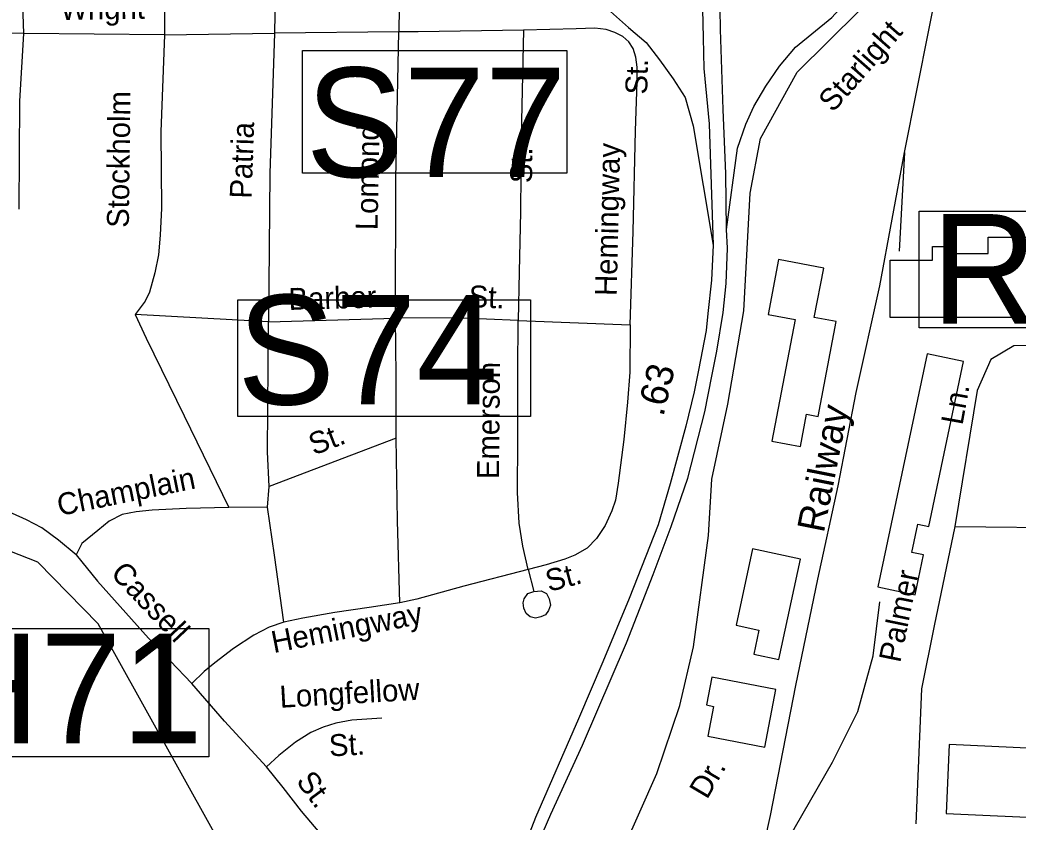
# Model space of a CAD drawing. Extents: x 1551653 to 1702041, y 811336 to 920032.
# Drawn here: x 1633863 to 1636852, y 841048 to 843452 of the extents above; entities that cross this region are included whole.
import ezdxf

# ---------------------------------------------------------------- set-up
doc = ezdxf.new("R2010")
doc.units = 0
for name, color, linetype in [('Old_Level_10', 7, 'Continuous'), ('Old_Level_14', 7, 'Continuous'), ('Old_Level_17', 7, 'Continuous'), ('Old_Level_28', 7, 'Continuous'), ('Old_Level_31', 7, 'Continuous'), ('Old_Level_35', 7, 'Continuous'), ('Old_Level_41', 7, 'Continuous'), ('Old_Level_44', 7, 'Continuous'), ('Old_Level_47', 7, 'Continuous'), ('Old_Level_59', 7, 'Continuous')]:
    doc.layers.add(name, color=color, linetype=linetype)

msp = doc.modelspace()

# ---------------------------------------------------------------- linework, layer by layer
at = {"layer": 'Old_Level_28'}
for points in [[(1635978.804, 842823.781), (1635977.138, 842991.149), (1635969.082, 843183.819), (1635961.189, 843423.587), (1635958.737, 843548.703), (1635959.049, 843668.178), (1635961.271, 843717.11), (1635961.271, 843748.248), (1635964.604, 843797.18), (1635971.569, 843847.201)], [(1635934.604, 843817.197), (1635923.493, 843753.808), (1635915.715, 843702.653), (1635912.382, 843655.945), (1635906.251, 843528.778), (1635908.703, 843398.756), (1635911.241, 843306.36), (1635926.859, 843140.447), (1635939.082, 842776.795)], [(1635305.445, 840707.852), (1635374.126, 840882.59), (1635406.334, 840966.129), (1635452.946, 841072.243), (1635547.194, 841278.545), (1635679.27, 841585.647), (1635759.271, 841790.271), (1635813.088, 841934.397), (1635862.442, 842078.494), (1635913.554, 842277.558), (1635934.665, 842384.318), (1635950.22, 842459.94), (1635968.262, 842574.913), (1635977.637, 842662.458), (1635981.234, 842767.894), (1635978.804, 842823.781)], [(1635939.082, 842776.795), (1635933.539, 842672.109), (1635922.555, 842572.366), (1635917.998, 842521.104), (1635894.665, 842402.111), (1635882.124, 842337.527), (1635857.127, 842234.349), (1635810.221, 842061.813), (1635773.715, 841939.29), (1635686.802, 841718.748), (1635608.685, 841528.025), (1635535.039, 841357.174), (1635406.279, 841062.234), (1635366.348, 840959.324), (1635340.793, 840899.272), (1635262.232, 840718.533)]]:
    msp.add_lwpolyline(points, dxfattribs=at)
at = {"layer": 'Old_Level_31'}
msp.add_line((1635965.658, 842919.636), (1635965.658, 842919.636), dxfattribs=at)
for points in [[(1634708.809, 843360.631), (1635500.868, 843360.631), (1635500.868, 842992.843), (1634708.809, 842992.843), (1634708.809, 843360.631)], [(1636556.07, 842879.481), (1637654.555, 842879.481), (1637654.555, 842529.242), (1636556.07, 842529.242), (1636556.07, 842879.481)], [(1634515.514, 842613.095), (1635391.211, 842613.095), (1635391.211, 842264.183), (1634515.514, 842264.183), (1634515.514, 842613.095)], [(1633599.177, 841628.504), (1634428.085, 841628.504), (1634428.085, 841244.105), (1633599.177, 841244.105), (1633599.177, 841628.504)]]:
    msp.add_lwpolyline(points, dxfattribs=at)
at = {"layer": 'Old_Level_35'}
for p, q in [((1634295.364, 843407.703), (1633874.225, 843411.875)), ((1634295.364, 843407.703), (1634625.238, 843412.608)), ((1634997.121, 843416.86), (1634625.238, 843412.608)), ((1634607.072, 842547.912), (1634207.493, 842569.237)), ((1634607.072, 842547.912), (1634987.088, 842558.601)), ((1635354.742, 842551.534), (1635690.453, 842538.509)), ((1634989.782, 842198.552), (1634608.844, 842054.012)), ((1634604.185, 841992.073), (1634608.844, 842054.012)), ((1634604.185, 841992.073), (1634488.303, 841991.023)), ((1635384.203, 841805.335), (1635401.671, 841739.144))]:
    msp.add_line(p, q, dxfattribs=at)
for points in [[(1633874.225, 843411.875), (1633864.845, 843674.711), (1633877.51, 844139.779)], [(1634636.17, 844108.358), (1634706.19, 844117.341), (1634768.178, 844124.887), (1634833.604, 844134.365), (1634894.185, 844141.737), (1634924.198, 844141.527), (1634944.539, 844138.115), (1634958.046, 844133.237), (1634970.09, 844125.189), (1634983.965, 844108.896), (1634991.763, 844088.929), (1634995.517, 844066.839), (1635000.832, 844042.719), (1635001.691, 843710.724), (1634997.121, 843416.86)], [(1634290.38, 844117.784), (1634293.034, 843765.744), (1634295.364, 843407.703)], [(1634636.17, 844108.358), (1634630.622, 843756.482), (1634625.238, 843412.608)], [(1635432.577, 840611.588), (1635547.032, 840784.562), (1635664.298, 840954.601), (1635769.598, 841194.094), (1635839.001, 841397.663), (1635879.588, 841573.906), (1635925.059, 841906.801), (1635934.462, 842075.418), (1635982.326, 842300.541), (1636030.19, 842580.747), (1636049.335, 842932.801), (1636080.23, 843096.858), (1636190.317, 843295.637), (1636376.985, 843480.046), (1636494.251, 843583.027), (1636592.372, 843616.556), (1636622.229, 843613.764)], [(1633874.225, 843411.875), (1633663.629, 843414.334), (1633582.747, 843398.668), (1633470.555, 843346.448)], [(1633860.169, 842884.744), (1633862.514, 843208.595), (1633874.225, 843411.875)], [(1634625.238, 843412.608), (1634610.885, 842991.674), (1634607.072, 842547.912)], [(1634987.088, 842558.601), (1634988.574, 842976.395), (1634997.121, 843416.86)], [(1635370.404, 843421.083), (1635055.136, 843416.079), (1634997.121, 843416.86)], [(1635370.404, 843421.083), (1635363.587, 843105.25), (1635361.559, 842877.37), (1635358.101, 842697.344), (1635354.742, 842551.534)], [(1635690.453, 842538.509), (1635698.944, 842818.485), (1635705.676, 843120.312), (1635710.84, 843266.286), (1635711.335, 843310.299), (1635707.539, 843340.194), (1635699.669, 843366.365), (1635685.866, 843386.457), (1635667.986, 843402.628), (1635644.219, 843414.718), (1635618.376, 843423.048), (1635584.246, 843427.343), (1635528.386, 843425.876), (1635370.404, 843421.083)], [(1634295.364, 843407.703), (1634284.242, 843116.372), (1634286.217, 842888.41), (1634282.559, 842806.842), (1634276.971, 842748.522), (1634266.473, 842694.706), (1634250.088, 842636.809), (1634237.716, 842609.044), (1634207.493, 842569.237)], [(1634207.493, 842569.237), (1634240.882, 842498.922), (1634354.816, 842266.082), (1634488.303, 841991.023)], [(1634608.844, 842054.012), (1634603.752, 842157.968), (1634607.072, 842547.912)], [(1635354.742, 842551.534), (1635164.991, 842558.988), (1634987.088, 842558.601)], [(1634989.782, 842198.552), (1634989.401, 842386.662), (1634987.088, 842558.601)], [(1635384.203, 841805.335), (1635368.82, 841875.482), (1635357.396, 841943.553), (1635352.261, 842035.505), (1635353.672, 842193.562), (1635353.492, 842401.478), (1635354.742, 842551.534)], [(1635690.453, 842538.509), (1635689.173, 842396.659), (1635682.543, 842306.744), (1635671.467, 842194.911), (1635654.003, 842064.196), (1635645.961, 842013.129), (1635635.706, 841981.122), (1635615.207, 841937.313), (1635588.987, 841897.624), (1635561.398, 841869.37), (1635524.548, 841848.107), (1635494.495, 841836.512), (1635438.308, 841818.842), (1635384.203, 841805.335)], [(1637382.372, 842425.714), (1637294.164, 842454.135), (1637016.555, 842478.084), (1636839.459, 842475.689), (1636770.057, 842434.976), (1636729.372, 842341.573), (1636662.363, 841934.436)], [(1635000.579, 841705.669), (1634993.752, 841950.741), (1634989.782, 842198.552)], [(1634031.171, 841848.829), (1633977.648, 841893.34), (1633927.963, 841929.77), (1633882.231, 841954.111), (1633840.384, 841972.572), (1633766.644, 841997.08)], [(1634488.303, 841991.023), (1634360.374, 841988.021), (1634258.215, 841982.893), (1634210.495, 841978.257), (1634168.3, 841969.711), (1634130.082, 841950.075), (1634095.899, 841922.355), (1634047.471, 841882.716), (1634031.171, 841848.829)], [(1634653.217, 841647.691), (1634624.864, 841847.775), (1634604.185, 841992.073)], [(1636662.363, 841934.436), (1636600.823, 841636.528), (1636562.533, 841447.329), (1636545.78, 841042.587)], [(1636662.363, 841934.436), (1637033.307, 841929.646), (1637439.809, 841913.199)], [(1634031.171, 841848.829), (1634094.413, 841770.305), (1634247.017, 841599.115), (1634377.742, 841463.987)], [(1635384.203, 841805.335), (1635191.881, 841755.013), (1635051.619, 841716.24), (1635000.579, 841705.669)], [(1635401.671, 841739.144), (1635423.721, 841741.096), (1635439.564, 841732.969), (1635447.442, 841716.801), (1635451.274, 841698.714), (1635445.739, 841682.218), (1635437.064, 841668.986), (1635422.937, 841663.071), (1635406.848, 841659.196), (1635390.926, 841663.32), (1635379.121, 841673.366), (1635371.247, 841689.534), (1635369.371, 841705.581), (1635372.209, 841717.129), (1635383.541, 841733.307), (1635401.671, 841739.144)], [(1635000.579, 841705.669), (1634908.63, 841690.929), (1634805.281, 841676.418), (1634709.28, 841659.16), (1634653.217, 841647.691)], [(1634653.217, 841647.691), (1634609.074, 841631.979), (1634563.162, 841607.897), (1634502.539, 841568.908), (1634446.226, 841525.427), (1634414.084, 841499.666), (1634377.742, 841463.987)], [(1634601.387, 841214.112), (1634474.697, 841350.956), (1634377.742, 841463.987)], [(1634946.514, 841359.181), (1634856.56, 841354.003), (1634808.542, 841344.374), (1634770.284, 841332.744), (1634734.146, 841317.071), (1634687.919, 841287.393), (1634637.689, 841247.793), (1634601.387, 841214.112)], [(1635203.995, 840755.943), (1635165.207, 840782.019), (1635113.787, 840816.692), (1635065.627, 840847.291), (1634992.387, 840888.798), (1634898.85, 840933.719), (1634783.466, 840996.698), (1634761.623, 841014.749), (1634706.144, 841081.314), (1634650.744, 841151.674), (1634601.387, 841214.112)]]:
    msp.add_lwpolyline(points, dxfattribs=at)
at = {"layer": 'Old_Level_41'}
for points in [[(1636979.467, 842560.448), (1636468.854, 842560.448), (1636468.854, 842732.14), (1636595.486, 842732.14), (1636595.486, 842773.02), (1636648.59, 842773.02), (1636648.59, 842752.58), (1636762.967, 842752.58), (1636762.967, 842801.635), (1636979.467, 842801.635), (1636979.467, 842560.448)], [(1636183.921, 842554.01), (1636114.477, 842190.185), (1636200.256, 842173.812), (1636218.724, 842270.569), (1636253.399, 842263.951), (1636307.642, 842548.139), (1636241.613, 842560.742), (1636269.824, 842708.548), (1636134.98, 842734.285), (1636103.501, 842569.359), (1636183.921, 842554.01)], [(1636579.362, 842451.811), (1636432.306, 841752.776), (1636543.689, 841729.345), (1636568.82, 841848.807), (1636533.82, 841856.17), (1636551.591, 841940.648), (1636584.533, 841933.718), (1636688.686, 842428.813), (1636579.362, 842451.811)], [(1636056.555, 841867.361), (1636007.536, 841638.438), (1636075.888, 841623.802), (1636060.461, 841551.755), (1636135.787, 841535.625), (1636200.234, 841836.596), (1636056.555, 841867.361)], [(1637356.166, 841858.507), (1636992.61, 841874.859), (1636965.22, 841265.889), (1636645.677, 841280.261), (1636636.402, 841074.031), (1637319.501, 841043.307), (1637356.166, 841858.507)], [(1636126.61, 841445.69), (1635934.62, 841482.481), (1635918.639, 841399.088), (1635939.959, 841395.002), (1635922.869, 841305.821), (1636093.539, 841273.115), (1636126.61, 841445.69)]]:
    msp.add_lwpolyline(points, dxfattribs=at)
at = {"layer": 'Old_Level_44'}
msp.add_line((1636512.245, 843055.269), (1636496.391, 842759.109), dxfattribs=at)
for points in [[(1636512.245, 843055.269), (1636622.229, 843613.764), (1636653.341, 843779.013), (1636659.519, 843830.893), (1636707.713, 844049.714), (1636775.143, 844332.921), (1636825.608, 844578.712), (1636882.138, 844857.666)], [(1635919.333, 840057.698), (1635960.017, 840249.292), (1635993.521, 840493.575), (1636055.745, 840819.284), (1636110.788, 841068.356), (1636186.279, 841457.196), (1636252.397, 841776.424), (1636313.395, 842056.163), (1636366.895, 842335.425), (1636437.954, 842655.794), (1636512.245, 843055.269)], [(1635993.521, 840493.575), (1636084.278, 840853.019), (1636185.39, 841035.157), (1636296.613, 841227.413), (1636372.448, 841379.195), (1636417.948, 841546.155), (1636438.17, 841708.055)]]:
    msp.add_lwpolyline(points, dxfattribs=at)
at = {"layer": 'Old_Level_47'}
for points in [[(1634858.024, 844571.936), (1635040.262, 844413.694), (1635096.72, 844332.992), (1635157.209, 844228.079), (1635221.732, 844107.025), (1635270.124, 843990.007), (1635322.548, 843881.06), (1635354.81, 843796.322), (1635391.104, 843731.76), (1635451.593, 843651.058), (1635508.051, 843590.532), (1635612.901, 843493.689), (1635685.488, 843429.127), (1635737.913, 843384.741), (1635778.24, 843332.284), (1635818.566, 843275.793), (1635854.86, 843219.302), (1635879.056, 843134.564), (1635939.082, 842776.795)], [(1635978.804, 842823.781), (1636012.134, 843067.581), (1636036.33, 843140.214), (1636060.526, 843192.67), (1636096.819, 843253.197), (1636137.147, 843313.723), (1636185.538, 843370.215), (1636294.604, 843459.106), (1636381.271, 843555.858), (1636446.322, 843618.06), (1636502.78, 843662.446), (1636556.543, 843713.199), (1636637.196, 843737.409), (1636717.85, 843757.585), (1636930.107, 843749.255)]]:
    msp.add_lwpolyline(points, dxfattribs=at)
at = {"layer": 'Old_Level_59'}
msp.add_lwpolyline([(1636408.924, 839747.696), (1636167.885, 839798.6), (1635717.899, 839788.04), (1635525.867, 839831.357), (1635285.854, 839983.916), (1635096.898, 840178.151), (1634669.877, 840725.179), (1634488.919, 840935.614), (1634096.859, 841642.787), (1633915.901, 841827.027), (1633500.876, 841989.735), (1633320.84, 842269.119), (1633263.835, 842401.583), (1633156.901, 842512.106)], dxfattribs=at)

# ---------------------------------------------------------------- texts
at = {"layer": 'Old_Level_10'}
for s, rotation, p in [('Wright', 0.907514, (1633983.723, 843451.94)), ('Starlight', 48.736747, (1636297.678, 843172.52)), ('St.', 88.722225, (1635741.225, 843228.159)), ('Stockholm', 89.301964, (1634188.496, 842828.937)), ('Patria', 88.047, (1634556.208, 842915.843)), ('Lomond', 88.8884, (1634933.456, 842821.697)), ('Hemingway', 88.722225, (1635649.955, 842624.446)), ('St.', 89.490225, (1635396.312, 842962.792)), ('Barber', 1.611172, (1634667.746, 842582.95)), ('St.', 357.778156, (1635205.658, 842591.52)), ('Emerson', 89.490225, (1635297.125, 842075.956)), ('Ln.', 79.762628, (1636685.501, 842235.779)), ('St.', 20.778414, (1634742.637, 842146.711)), ('Champlain', 11.450367, (1633981.018, 841965.356)), ('Cassell', 313.385583, (1634130.97, 841790.871)), ('St.', 14.662803, (1635446.452, 841737.789)), ('Palmer', 78.389028, (1636498.861, 841523.506)), ('Hemingway', 11.243767, (1634622.55, 841554.387)), ('Longfellow', 3.293936, (1634641.891, 841390.676)), ('St.', 3.293936, (1634789.838, 841244.677)), ('St.', 306.592086, (1634687.477, 841170.298)), ('Dr.', 59.371022, (1635920.18, 841113.898))]:
    msp.add_text(s, height=65.6167, rotation=rotation, dxfattribs=at).set_placement(p)
at = {"layer": 'Old_Level_14'}
msp.add_text('Railway', height=82.0208, rotation=78.786625, dxfattribs=at).set_placement((1636270.161, 841912.653))
at = {"layer": 'Old_Level_17'}
msp.add_text('.63', height=82.0208, rotation=76.381075, dxfattribs=at).set_placement((1635789.35, 842261.2))
at = {"layer": 'Old_Level_31'}
for s, p in [('S77', (1634718.507, 842981.284)), ('R325', (1636592.511, 842542.212)), ('S74', (1634513.446, 842299.682)), ('H71', (1633605.868, 841284.547))]:
    msp.add_text(s, height=328.0833, dxfattribs=at).set_placement(p)

doc.saveas('drawing.dxf')
